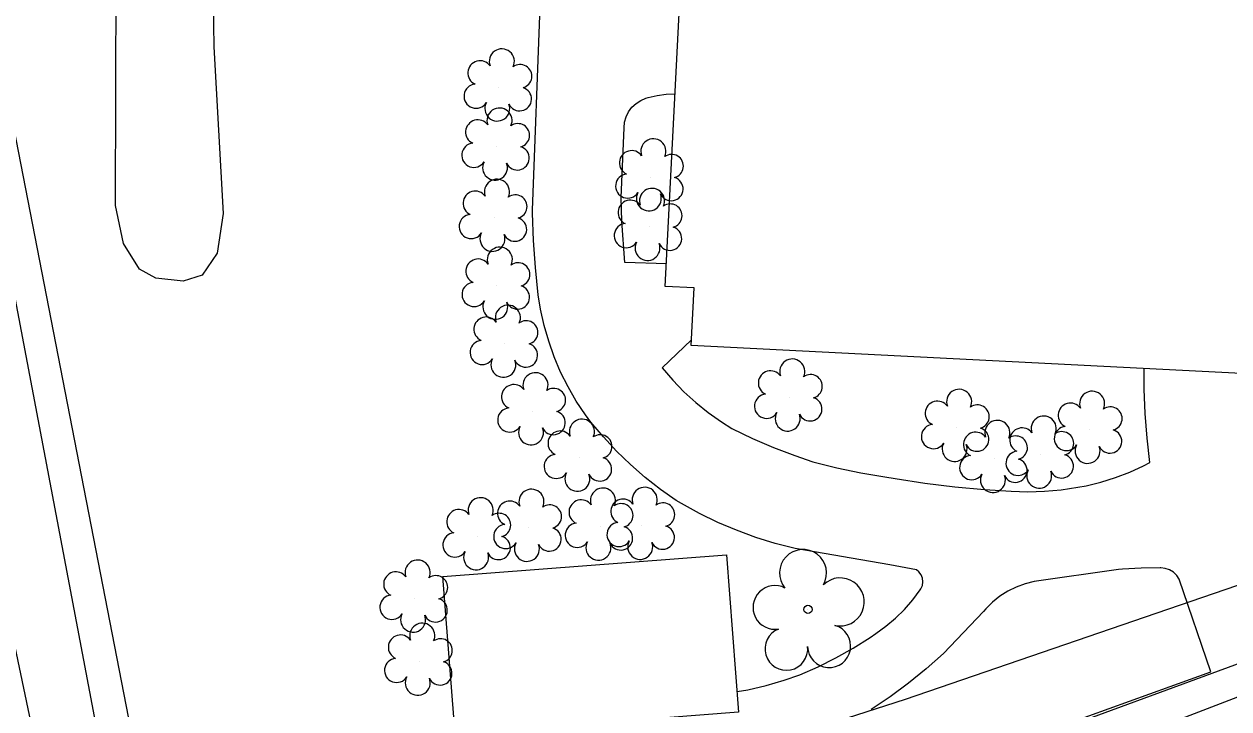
# Model space of a CAD drawing. Extents: x 1614427 to 1617186, y 896524 to 905462.
# Drawn here: x 1616382.3 to 1616477.4, y 903696.7 to 903750.8 of the extents above; entities that cross this region are included whole.
import ezdxf

# ---------------------------------------------------------------- set-up
doc = ezdxf.new("R2010")
doc.units = 0
for name, color, linetype in [('Exist Building', 7, 'Continuous'), ('Exist Other Culture Area Outline', 7, 'Continuous'), ('Exist Right of Way Line', 7, 'Continuous'), ('Exist Roads EOP Other', 7, 'Continuous'), ('Exist Utilities Telephone UG FO SUE LOS B', 7, 'Continuous'), ('Exist Utilities Telephone UG FO SUE LOS D', 7, 'Continuous'), ('Exist Utilities TV UG FO Cable SUE LOS B', 7, 'Continuous'), ('Exist Utilities TV UG FO Cable SUE LOS D', 7, 'Continuous'), ('Exist Vegetation Hedge Row', 7, 'Continuous'), ('Exist Vegetation Shrub CELL', 7, 'Continuous'), ('Exist Vegetation Tree CELL', 7, 'Continuous')]:
    doc.layers.add(name, color=color, linetype=linetype)

msp = doc.modelspace()

# ---------------------------------------------------------------- linework, layer by layer
at = {"layer": 'Exist Building'}
msp.add_lwpolyline([(1616497.509, 903722.231), (1616434.946, 903725.435), (1616435.178, 903729.981), (1616432.89, 903730.098), (1616434.758, 903766.566), (1616520.963, 903762.151), (1616519.101, 903725.787), (1616514.807, 903726.007), (1616514.569, 903721.357), (1616508.969, 903721.644)], dxfattribs=at)
msp.add_lwpolyline([(1616415.346, 903707.168), (1616437.722, 903708.904), (1616438.688, 903696.454), (1616416.312, 903694.718)], close=True, dxfattribs=at)
at = {"layer": 'Exist Other Culture Area Outline'}
for points in [[(1616438.561, 903698.095), (1616439.405, 903698.242), (1616440.856, 903698.575), (1616442.288, 903698.985), (1616443.522, 903699.405), (1616444.961, 903700.04), (1616446.365, 903700.748), (1616447.731, 903701.526), (1616449.056, 903702.372), (1616449.505, 903702.681), (1616450.313, 903703.252), (1616451.073, 903703.886), (1616451.779, 903704.578), (1616452.429, 903705.325), (1616453.017, 903706.122), (1616453.07, 903706.201), (1616453.191, 903706.467), (1616453.236, 903706.757), (1616453.203, 903707.049), (1616453.093, 903707.321), (1616452.914, 903707.554), (1616452.721, 903707.706), (1616450.619, 903708.095), (1616443.137, 903709.386), (1616441.577, 903709.79), (1616440.04, 903710.271), (1616438.528, 903710.828), (1616437.045, 903711.458), (1616435.596, 903712.162), (1616434.183, 903712.937), (1616433.767, 903713.182), (1616432.515, 903714.064), (1616431.31, 903715.01), (1616430.155, 903716.017), (1616429.055, 903717.083), (1616428.011, 903718.204), (1616427.026, 903719.378), (1616426.59, 903719.94), (1616425.871, 903721.028), (1616425.221, 903722.158), (1616424.64, 903723.325), (1616424.132, 903724.526), (1616423.699, 903725.755), (1616423.342, 903727.009), (1616423.062, 903728.283), (1616422.878, 903729.436), (1616422.652, 903731.576), (1616422.5, 903733.723), (1616422.423, 903735.873), (1616422.419, 903736.104), (1616423.021, 903752.184)], [(1616432.982, 903731.888), (1616429.693, 903731.974), (1616429.457, 903735.235), (1616429.428, 903737.124), (1616429.641, 903742.616), (1616429.684, 903743.057), (1616429.805, 903743.483), (1616430, 903743.881), (1616430.264, 903744.237), (1616430.587, 903744.541), (1616430.959, 903744.782), (1616431.368, 903744.952), (1616431.554, 903745.003), (1616432.249, 903745.181), (1616432.959, 903745.281), (1616433.669, 903745.301)], [(1616434.968, 903725.864), (1616432.661, 903723.653), (1616433.482, 903722.688), (1616434.363, 903721.776), (1616435.299, 903720.922), (1616436.287, 903720.129), (1616437.323, 903719.4), (1616438.156, 903718.88), (1616439.778, 903718.091), (1616441.433, 903717.374), (1616443.118, 903716.731), (1616444.551, 903716.25), (1616446.426, 903715.769), (1616448.319, 903715.365), (1616450.227, 903715.04), (1616451.053, 903714.924), (1616453.39, 903714.553), (1616455.739, 903714.258), (1616458.096, 903714.04), (1616460.188, 903713.912), (1616461.51, 903713.872), (1616462.831, 903713.911), (1616464.148, 903714.028), (1616465.455, 903714.225), (1616466.104, 903714.352), (1616467.276, 903714.634), (1616468.426, 903714.992), (1616469.551, 903715.424), (1616470.645, 903715.929), (1616471.151, 903716.193), (1616470.916, 903718.114), (1616470.76, 903720.043), (1616470.685, 903721.977), (1616470.689, 903723.604)], [(1616461.506, 903694.435), (1616475.963, 903699.655), (1616473.452, 903706.97), (1616473.257, 903707.269), (1616473.001, 903707.517), (1616472.696, 903707.703), (1616472.357, 903707.817), (1616472.002, 903707.854), (1616471.944, 903707.853), (1616470.464, 903707.835), (1616468.987, 903707.748), (1616468.673, 903707.721), (1616462.019, 903706.788), (1616461.299, 903706.606), (1616460.601, 903706.347), (1616459.935, 903706.016), (1616459.308, 903705.616), (1616458.727, 903705.151), (1616458.199, 903704.627), (1616458.01, 903704.41), (1616454.842, 903701.09), (1616453.494, 903699.893), (1616452.095, 903698.755), (1616450.649, 903697.678), (1616449.157, 903696.665)]]:
    msp.add_lwpolyline(points, dxfattribs=at)
at = {"layer": 'Exist Right of Way Line'}
msp.add_line((1616010.646, 905462.227), (1616993.321, 900797.764), dxfattribs=at)
at = {"layer": 'Exist Roads EOP Other'}
msp.add_lwpolyline([(1616418.676, 903661.827), (1616413.474, 903677.245), (1616429.922, 903683.044), (1616460.468, 903693.808), (1616479.625, 903700.86), (1616482.65, 903701.859), (1616489.904, 903704.388), (1616513.618, 903712.835), (1616515.922, 903706.415), (1616517.712, 903701.376), (1616519.337, 903696.674)], dxfattribs=at)
at = {"layer": 'Exist Utilities Telephone UG FO SUE LOS B'}
msp.add_lwpolyline([(1616368.815, 903664.377), (1616374.126, 903666.701), (1616400.236, 903678.581), (1616424.149, 903688.579), (1616451.868, 903697.487), (1616492.431, 903711.43), (1616524.094, 903720.825), (1616535.63, 903725.407), (1616539.88, 903728.722), (1616540.436, 903740.674), (1616541.789, 903762.561), (1616543.007, 903774.125), (1616544.39, 903782.898), (1616550.245, 903790.71), (1616577.872, 903805.804), (1616588.437, 903809.04)], dxfattribs=at)
at = {"layer": 'Exist Utilities Telephone UG FO SUE LOS D'}
msp.add_lwpolyline([(1616412.377, 903583.738), (1616374.623, 903777.899), (1616326.115, 903996.084), (1616269.813, 904283.523), (1616224.708, 904447.924), (1616220.828, 904470.302)], dxfattribs=at)
at = {"layer": 'Exist Utilities TV UG FO Cable SUE LOS B'}
msp.add_lwpolyline([(1616409.281, 903583.282), (1616401.831, 903602.057), (1616396.84, 903616.07), (1616392.293, 903636.856), (1616392.863, 903647.106), (1616394.48, 903651.316), (1616413.696, 903673.441), (1616420.547, 903677.586), (1616453.534, 903688.216), (1616514.866, 903711.836), (1616526.072, 903715.663), (1616536.862, 903720.546), (1616545.515, 903724.826), (1616549.161, 903728.545), (1616549.913, 903729.896), (1616554.276, 903748.728), (1616554.288, 903750.667), (1616552.371, 903762.473), (1616557.093, 903779.98), (1616577.358, 903795.047), (1616590.407, 903803.233)], dxfattribs=at)
at = {"layer": 'Exist Utilities TV UG FO Cable SUE LOS D'}
msp.add_lwpolyline([(1616615.129, 902920.572), (1616559.602, 903084.289), (1616508.285, 903236.967), (1616433.946, 903449.201), (1616409.281, 903583.282), (1616372.352, 903777.822), (1616323.565, 903995.197), (1616266.96, 904282.871), (1616220.388, 904446.954), (1616216.239, 904469.297), (1616198.699, 904563.755), (1616189.789, 904725.954), (1616160.904, 904944.937), (1616137.721, 905120.689)], dxfattribs=at)
at = {"layer": 'Exist Vegetation Hedge Row'}
msp.add_lwpolyline([(1616397.145, 903779.118), (1616397.005, 903766.418), (1616397.277, 903749.019), (1616398.012, 903735.863), (1616397.521, 903732.71), (1616396.358, 903730.975), (1616394.846, 903730.505), (1616392.701, 903730.748), (1616391.409, 903731.467), (1616390.13, 903733.483), (1616389.509, 903736.494), (1616389.566, 903754.402), (1616390.627, 903780.481)], dxfattribs=at)
at = {"layer": 'Exist Vegetation Shrub CELL'}
for p, q in [((1616419.768, 903745.821), (1616419.768, 903745.821)), ((1616419.588, 903741.152), (1616419.588, 903741.152)), ((1616431.73, 903738.723), (1616431.73, 903738.723)), ((1616419.386, 903735.527), (1616419.386, 903735.527)), ((1616431.622, 903734.807), (1616431.622, 903734.807)), ((1616419.61, 903730.163), (1616419.61, 903730.163)), ((1616420.247, 903725.583), (1616420.247, 903725.583)), ((1616442.69, 903721.331), (1616442.69, 903721.331)), ((1616422.427, 903720.244), (1616422.427, 903720.244)), ((1616455.861, 903718.933), (1616455.861, 903718.933)), ((1616466.354, 903718.784), (1616466.354, 903718.784)), ((1616426.09, 903716.58), (1616426.09, 903716.58)), ((1616458.88, 903716.483), (1616458.88, 903716.483)), ((1616462.535, 903716.823), (1616462.535, 903716.823)), ((1616422.109, 903711.044), (1616422.109, 903711.044)), ((1616427.749, 903711.138), (1616427.749, 903711.138)), ((1616431.047, 903711.197), (1616431.047, 903711.197)), ((1616418.098, 903710.376), (1616418.098, 903710.376)), ((1616413.123, 903705.451), (1616413.123, 903705.451)), ((1616413.49, 903700.468), (1616413.49, 903700.468))]:
    msp.add_line(p, q, dxfattribs=at)
for centre, radius, start, end in [((1616419.997, 903747.862), 0.99, 334.83907, 200.47174), ((1616418.285, 903746.948), 0.968, 35.89076, 245.42165), ((1616421.44, 903746.69), 0.929, 284.45672, 126.08612), ((1616417.968, 903745.117), 0.955, 95.10992, 327.95341), ((1616421.405, 903744.892), 0.937, 204.99133, 73.46012), ((1616419.64, 903744.138), 0.984, 151.27966, 21.38702), ((1616419.817, 903743.193), 0.99, 334.83907, 200.47174), ((1616418.105, 903742.279), 0.968, 35.89076, 245.42165), ((1616421.26, 903742.021), 0.929, 284.45672, 126.08612), ((1616417.788, 903740.448), 0.955, 95.10992, 327.95341), ((1616421.225, 903740.223), 0.937, 204.99133, 73.46012), ((1616431.959, 903740.763), 0.99, 334.83907, 200.47174), ((1616430.247, 903739.85), 0.968, 35.89076, 245.42165), ((1616433.402, 903739.592), 0.929, 284.45672, 126.08612), ((1616419.46, 903739.469), 0.984, 151.27966, 21.38702), ((1616419.615, 903737.568), 0.99, 334.83907, 200.47174), ((1616429.93, 903738.018), 0.955, 95.10992, 327.95341), ((1616433.367, 903737.794), 0.937, 204.99133, 73.46012), ((1616417.903, 903736.654), 0.968, 35.89076, 245.42165), ((1616421.058, 903736.396), 0.929, 284.45672, 126.08612), ((1616431.602, 903737.039), 0.984, 151.27966, 21.38702), ((1616431.851, 903736.847), 0.99, 334.83907, 200.47174), ((1616430.14, 903735.933), 0.968, 35.89076, 245.42165), ((1616433.294, 903735.675), 0.929, 284.45672, 126.08612), ((1616417.586, 903734.823), 0.955, 95.10992, 327.95341), ((1616421.023, 903734.598), 0.937, 204.99133, 73.46012), ((1616429.822, 903734.102), 0.955, 95.10992, 327.95341), ((1616433.26, 903733.878), 0.937, 204.99133, 73.46012), ((1616419.258, 903733.844), 0.984, 151.27966, 21.38702), ((1616431.494, 903733.123), 0.984, 151.27966, 21.38702), ((1616419.839, 903732.204), 0.99, 334.83907, 200.47174), ((1616418.127, 903731.29), 0.968, 35.89076, 245.42165), ((1616421.282, 903731.032), 0.929, 284.45672, 126.08612), ((1616417.81, 903729.459), 0.955, 95.10992, 327.95341), ((1616421.247, 903729.234), 0.937, 204.99133, 73.46012), ((1616419.482, 903728.479), 0.984, 151.27966, 21.38702), ((1616420.476, 903727.623), 0.99, 334.83907, 200.47174), ((1616418.764, 903726.709), 0.968, 35.89076, 245.42165), ((1616421.919, 903726.452), 0.929, 284.45672, 126.08612), ((1616418.446, 903724.878), 0.955, 95.10992, 327.95341), ((1616421.884, 903724.654), 0.937, 204.99133, 73.46012), ((1616420.118, 903723.899), 0.984, 151.27966, 21.38702), ((1616442.918, 903723.372), 0.99, 334.83907, 200.47174), ((1616422.656, 903722.285), 0.99, 334.83907, 200.47174), ((1616441.207, 903722.458), 0.968, 35.89076, 245.42165), ((1616444.362, 903722.2), 0.929, 284.45672, 126.08612), ((1616420.944, 903721.371), 0.968, 35.89076, 245.42165), ((1616424.099, 903721.113), 0.929, 284.45672, 126.08612), ((1616440.889, 903720.627), 0.955, 95.10992, 327.95341), ((1616444.327, 903720.402), 0.937, 204.99133, 73.46012), ((1616456.09, 903720.974), 0.99, 334.83907, 200.47174), ((1616466.583, 903720.824), 0.99, 334.83907, 200.47174), ((1616420.626, 903719.54), 0.955, 95.10992, 327.95341), ((1616424.064, 903719.315), 0.937, 204.99133, 73.46012), ((1616454.379, 903720.06), 0.968, 35.89076, 245.42165), ((1616457.533, 903719.802), 0.929, 284.45672, 126.08612), ((1616464.872, 903719.911), 0.968, 35.89076, 245.42165), ((1616468.026, 903719.653), 0.929, 284.45672, 126.08612), ((1616426.319, 903718.621), 0.99, 334.83907, 200.47174), ((1616442.561, 903719.648), 0.984, 151.27966, 21.38702), ((1616459.109, 903718.523), 0.99, 334.83907, 200.47174), ((1616462.764, 903718.864), 0.99, 334.83907, 200.47174), ((1616422.298, 903718.56), 0.984, 151.27966, 21.38702), ((1616424.607, 903717.707), 0.968, 35.89076, 245.42165), ((1616427.762, 903717.449), 0.929, 284.45672, 126.08612), ((1616454.061, 903718.229), 0.955, 95.10992, 327.95341), ((1616457.397, 903717.609), 0.968, 35.89076, 245.42165), ((1616457.498, 903718.004), 0.937, 204.99133, 73.46012), ((1616460.552, 903717.352), 0.929, 284.45672, 126.08612), ((1616461.052, 903717.95), 0.968, 35.89076, 245.42165), ((1616464.554, 903718.079), 0.955, 95.10992, 327.95341), ((1616464.207, 903717.692), 0.929, 284.45672, 126.08612), ((1616467.991, 903717.855), 0.937, 204.99133, 73.46012), ((1616455.733, 903717.25), 0.984, 151.27966, 21.38702), ((1616466.226, 903717.1), 0.984, 151.27966, 21.38702), ((1616424.289, 903715.876), 0.955, 95.10992, 327.95341), ((1616427.727, 903715.651), 0.937, 204.99133, 73.46012), ((1616457.08, 903715.778), 0.955, 95.10992, 327.95341), ((1616460.517, 903715.554), 0.937, 204.99133, 73.46012), ((1616460.735, 903716.119), 0.955, 95.10992, 327.95341), ((1616464.172, 903715.894), 0.937, 204.99133, 73.46012), ((1616462.406, 903715.14), 0.984, 151.27966, 21.38702), ((1616425.961, 903714.897), 0.984, 151.27966, 21.38702), ((1616458.752, 903714.799), 0.984, 151.27966, 21.38702), ((1616422.337, 903713.084), 0.99, 334.83907, 200.47174), ((1616427.978, 903713.178), 0.99, 334.83907, 200.47174), ((1616431.276, 903713.237), 0.99, 334.83907, 200.47174), ((1616418.327, 903712.416), 0.99, 334.83907, 200.47174), ((1616420.626, 903712.171), 0.968, 35.89076, 245.42165), ((1616423.781, 903711.913), 0.929, 284.45672, 126.08612), ((1616426.266, 903712.265), 0.968, 35.89076, 245.42165), ((1616429.564, 903712.324), 0.968, 35.89076, 245.42165), ((1616429.421, 903712.007), 0.929, 284.45672, 126.08612), ((1616432.719, 903712.066), 0.929, 284.45672, 126.08612), ((1616416.615, 903711.502), 0.968, 35.89076, 245.42165), ((1616419.77, 903711.244), 0.929, 284.45672, 126.08612), ((1616420.308, 903710.339), 0.955, 95.10992, 327.95341), ((1616423.746, 903710.115), 0.937, 204.99133, 73.46012), ((1616425.949, 903710.434), 0.955, 95.10992, 327.95341), ((1616429.247, 903710.493), 0.955, 95.10992, 327.95341), ((1616429.386, 903710.209), 0.937, 204.99133, 73.46012), ((1616432.684, 903710.268), 0.937, 204.99133, 73.46012), ((1616416.297, 903709.671), 0.955, 95.10992, 327.95341), ((1616419.735, 903709.447), 0.937, 204.99133, 73.46012), ((1616421.98, 903709.36), 0.984, 151.27966, 21.38702), ((1616427.621, 903709.454), 0.984, 151.27966, 21.38702), ((1616430.919, 903709.513), 0.984, 151.27966, 21.38702), ((1616417.969, 903708.692), 0.984, 151.27966, 21.38702), ((1616413.352, 903707.492), 0.99, 334.83907, 200.47174), ((1616411.64, 903706.578), 0.968, 35.89076, 245.42165), ((1616414.795, 903706.32), 0.929, 284.45672, 126.08612), ((1616411.323, 903704.747), 0.955, 95.10992, 327.95341), ((1616414.76, 903704.522), 0.937, 204.99133, 73.46012), ((1616412.995, 903703.768), 0.984, 151.27966, 21.38702), ((1616413.719, 903702.509), 0.99, 334.83907, 200.47174), ((1616412.007, 903701.595), 0.968, 35.89076, 245.42165), ((1616415.162, 903701.337), 0.929, 284.45672, 126.08612), ((1616411.69, 903699.764), 0.955, 95.10992, 327.95341), ((1616415.127, 903699.539), 0.937, 204.99133, 73.46012), ((1616413.362, 903698.784), 0.984, 151.27966, 21.38702)]:
    msp.add_arc(centre, radius, start, end, dxfattribs=at)
at = {"layer": 'Exist Vegetation Tree CELL'}
msp.add_line((1616444.157, 903704.582), (1616444.157, 903704.582), dxfattribs=at)
msp.add_circle((1616444.157, 903704.582), 0.326, dxfattribs=at)
for centre, radius, start, end in [((1616443.773, 903707.455), 1.856, 330.16508, 219.71335), ((1616446.706, 903705.17), 1.899, 257.1011, 134.19993), ((1616441.552, 903704.736), 1.727, 62.66361, 279.3457), ((1616442.453, 903701.461), 1.689, 111.56708, 6.23104), ((1616445.83, 903701.682), 1.698, 181.28216, 74.55999)]:
    msp.add_arc(centre, radius, start, end, dxfattribs=at)

doc.saveas('drawing.dxf')
